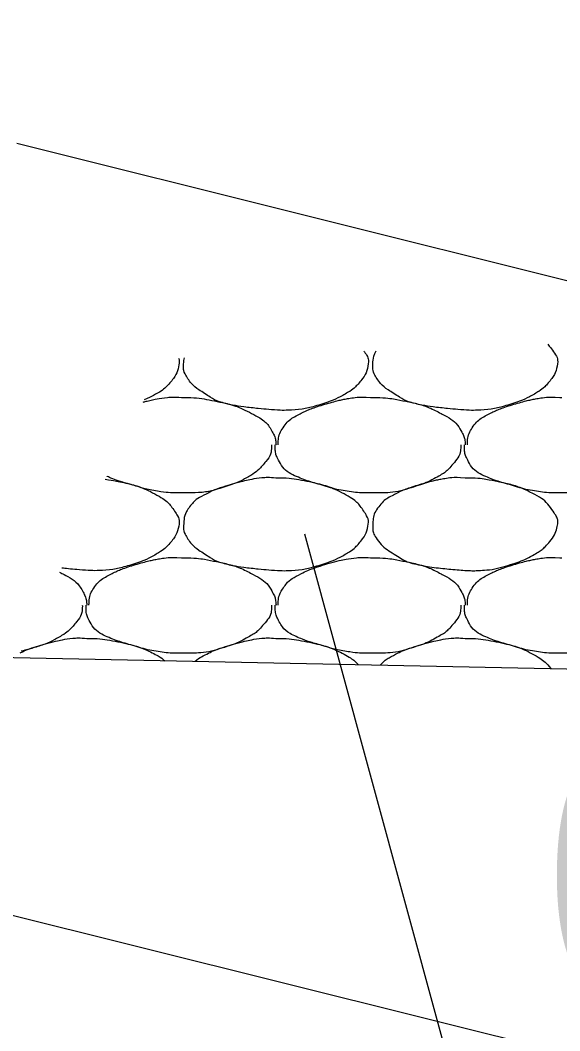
# Model space of a CAD drawing. Extents: x 1373719 to 1374161, y 379835 to 380167.
# Drawn here: x 1373799.665 to 1373800.979, y 380111.488 to 380113.95 of the extents above; entities that cross this region are included whole.
import ezdxf

# ---------------------------------------------------------------- set-up
doc = ezdxf.new("R2010")
doc.units = 0
for name, color, linetype in [('Agg Base Course Text', 7, 'Continuous'), ('Aggregate Base Course', 7, 'Continuous'), ('GREEN_TXT', 7, 'Continuous'), ('T_Drafting', 7, 'Continuous')]:
    doc.layers.add(name, color=color, linetype=linetype)

msp = doc.modelspace()

# ---------------------------------------------------------------- linework, layer by layer
for p, q in [((1373799.6567, 380113.6504), (1373815.6601, 380109.6495)), ((1373794.6889, 380112.4961), (1373805.1075, 380112.2877))]:
    msp.add_line(p, q)
at = {"layer": 'Agg Base Course Text'}
msp.add_lwpolyline([(1373803.3424, 380106.9809), (1373801.9153, 380106.9809), (1373800.3581, 380112.6981)], dxfattribs=at)
at = {"layer": 'Aggregate Base Course'}
for points, degree in [([(1373800.9495, 380113.1604), (1373800.9554, 380113.154), (1373800.9609, 380113.1468), (1373800.9719, 380113.1302), (1373800.975, 380113.1204), (1373800.9704, 380113.0948), (1373800.9616, 380113.0781), (1373800.9398, 380113.0537), (1373800.9315, 380113.0474), (1373800.9031, 380113.0312), (1373800.8852, 380113.0226), (1373800.8399, 380113.0083), (1373800.8144, 380113.0018), (1373800.7749, 380112.9993), (1373800.7616, 380112.9993), (1373800.7286, 380113.0015), (1373800.7088, 380113.0034), (1373800.6672, 380113.0079), (1373800.6457, 380113.0114), (1373800.6066, 380113.0204), (1373800.5914, 380113.0299), (1373800.5578, 380113.051), (1373800.5432, 380113.0619), (1373800.5242, 380113.0911), (1373800.5229, 380113.1017), (1373800.5241, 380113.1228), (1373800.526, 380113.134), (1373800.5315, 380113.1448)], 3), ([(1373800.0505, 380113.1269), (1373800.0521, 380113.1217), (1373800.0527, 380113.1166), (1373800.0488, 380113.0948), (1373800.04, 380113.0781), (1373800.0182, 380113.0537), (1373800.0099, 380113.0474), (1373799.9886, 380113.0353), (1373799.9777, 380113.0297), (1373799.9664, 380113.0248)], 3), ([(1373800.502, 380113.1437), (1373800.5032, 380113.1421), (1373800.5043, 380113.1404), (1373800.5111, 380113.1302), (1373800.5142, 380113.1204), (1373800.5096, 380113.0948), (1373800.5008, 380113.0781), (1373800.479, 380113.0537), (1373800.4707, 380113.0474), (1373800.4423, 380113.0312), (1373800.4244, 380113.0226), (1373800.3791, 380113.0083), (1373800.3536, 380113.0018), (1373800.3141, 380112.9993), (1373800.3008, 380112.9993), (1373800.2678, 380113.0015), (1373800.248, 380113.0034), (1373800.2064, 380113.0079), (1373800.1849, 380113.0114), (1373800.1458, 380113.0204), (1373800.1306, 380113.0299), (1373800.097, 380113.051), (1373800.0824, 380113.0619), (1373800.0634, 380113.0911), (1373800.0621, 380113.1017), (1373800.0629, 380113.117), (1373800.0635, 380113.1222), (1373800.0646, 380113.1274)], 3), ([(1373799.9638, 380113.0194), (1373799.9667, 380113.0202), (1373799.9697, 380113.021), (1373799.984, 380113.0247), (1373799.9953, 380113.0271), (1373800.0235, 380113.0316), (1373800.0405, 380113.0322), (1373800.0572, 380113.0307)], 3), ([(1373800.0572, 380113.0307), (1373800.059, 380113.0306), (1373800.0608, 380113.0309), (1373800.0626, 380113.0307)], 2), ([(1373800.0626, 380113.0307), (1373800.089, 380113.0311), (1373800.1155, 380113.0271), (1373800.1741, 380113.0152), (1373800.2037, 380113.0054), (1373800.2536, 380112.9787), (1373800.2695, 380112.9648), (1373800.2852, 380112.9356), (1373800.2869, 380112.9266), (1373800.2877, 380112.9167), (1373800.2878, 380112.9161), (1373800.2876, 380112.9155)], 3), ([(1373800.293, 380112.9155), (1373800.2931, 380112.9161), (1373800.293, 380112.9167), (1373800.293, 380112.9173), (1373800.2934, 380112.9325), (1373800.2977, 380112.9471), (1373800.3074, 380112.9605), (1373800.3173, 380112.9742), (1373800.3296, 380112.9821), (1373800.3434, 380112.9893), (1373800.3553, 380112.9955), (1373800.3669, 380113.0013), (1373800.3794, 380113.0055), (1373800.3973, 380113.0116), (1373800.4152, 380113.017), (1373800.4334, 380113.0217), (1373800.4448, 380113.0247), (1373800.4561, 380113.0271), (1373800.4676, 380113.0289), (1373800.4843, 380113.0316), (1373800.5013, 380113.0322), (1373800.518, 380113.0307)], 3), ([(1373800.518, 380113.0307), (1373800.5198, 380113.0306), (1373800.5216, 380113.0309), (1373800.5234, 380113.0307)], 2), ([(1373800.5234, 380113.0307), (1373800.5498, 380113.0311), (1373800.5763, 380113.0271), (1373800.6026, 380113.0217), (1373800.6349, 380113.0152), (1373800.6645, 380113.0054), (1373800.6944, 380112.9893), (1373800.7144, 380112.9787), (1373800.7303, 380112.9648), (1373800.7412, 380112.9443), (1373800.746, 380112.9356), (1373800.7477, 380112.9266), (1373800.7484, 380112.9173), (1373800.7485, 380112.9167), (1373800.7486, 380112.9161), (1373800.7484, 380112.9155)], 3), ([(1373800.7538, 380112.9155), (1373800.7539, 380112.9161), (1373800.7538, 380112.9167), (1373800.7538, 380112.9173), (1373800.7542, 380112.9325), (1373800.7585, 380112.9471), (1373800.7682, 380112.9605), (1373800.7781, 380112.9742), (1373800.7904, 380112.9821), (1373800.8042, 380112.9893), (1373800.8161, 380112.9955), (1373800.8277, 380113.0013), (1373800.8402, 380113.0055), (1373800.8581, 380113.0116), (1373800.876, 380113.017), (1373800.8942, 380113.0217), (1373800.9056, 380113.0247), (1373800.9169, 380113.0271), (1373800.9284, 380113.0289), (1373800.9451, 380113.0316), (1373800.9621, 380113.0322), (1373800.9788, 380113.0307)], 3), ([(1373800.9788, 380113.0307), (1373800.9806, 380113.0306), (1373800.9824, 380113.0309), (1373800.9842, 380113.0307)], 2), ([(1373800.2768, 380112.9155), (1373800.2769, 380112.9137), (1373800.2769, 380112.9119), (1373800.2762, 380112.8919), (1373800.2646, 380112.8761), (1373800.2435, 380112.8524), (1373800.2349, 380112.8458), (1373800.2065, 380112.8296), (1373800.1886, 380112.821), (1373800.1433, 380112.8067), (1373800.1178, 380112.7996), (1373800.08, 380112.7981), (1373800.0686, 380112.798), (1373800.0572, 380112.7985)], 3), ([(1373800.518, 380112.7985), (1373800.5156, 380112.7985), (1373800.5132, 380112.7985), (1373800.5108, 380112.7985), (1373800.491, 380112.7985), (1373800.4712, 380112.8004), (1373800.4514, 380112.8039), (1373800.4304, 380112.8077), (1373800.4103, 380112.8141), (1373800.3899, 380112.82), (1373800.3722, 380112.8251), (1373800.3552, 380112.8308), (1373800.338, 380112.8381), (1373800.319, 380112.8463), (1373800.3031, 380112.8601), (1373800.293, 380112.8795), (1373800.2879, 380112.8895), (1373800.2858, 380112.8997), (1373800.2858, 380112.9101), (1373800.2858, 380112.9119), (1373800.2858, 380112.9137), (1373800.2858, 380112.9155)], 3), ([(1373800.7376, 380112.9155), (1373800.7377, 380112.9137), (1373800.7377, 380112.9119), (1373800.7376, 380112.9101), (1373800.737, 380112.8919), (1373800.7254, 380112.8761), (1373800.7124, 380112.8615), (1373800.7043, 380112.8524), (1373800.6957, 380112.8458), (1373800.6854, 380112.8399), (1373800.6673, 380112.8296), (1373800.6494, 380112.821), (1373800.6296, 380112.8147), (1373800.6041, 380112.8067), (1373800.5786, 380112.7996), (1373800.5522, 380112.7985), (1373800.5408, 380112.7981), (1373800.5294, 380112.798), (1373800.518, 380112.7985)], 3), ([(1373800.9788, 380112.7985), (1373800.9764, 380112.7985), (1373800.974, 380112.7985), (1373800.9716, 380112.7985), (1373800.9518, 380112.7985), (1373800.932, 380112.8004), (1373800.9122, 380112.8039), (1373800.8912, 380112.8077), (1373800.8711, 380112.8141), (1373800.8507, 380112.82), (1373800.833, 380112.8251), (1373800.816, 380112.8308), (1373800.7988, 380112.8381), (1373800.7798, 380112.8463), (1373800.7639, 380112.8601), (1373800.7538, 380112.8795), (1373800.7487, 380112.8895), (1373800.7466, 380112.8997), (1373800.7466, 380112.9101), (1373800.7466, 380112.9119), (1373800.7466, 380112.9137), (1373800.7466, 380112.9155)], 3), ([(1373801.1984, 380112.9155), (1373801.1985, 380112.9137), (1373801.1985, 380112.9119), (1373801.1984, 380112.9101), (1373801.1978, 380112.8919), (1373801.1862, 380112.8761), (1373801.1732, 380112.8615), (1373801.1651, 380112.8524), (1373801.1565, 380112.8458), (1373801.1462, 380112.8399), (1373801.1281, 380112.8296), (1373801.1102, 380112.821), (1373801.0904, 380112.8147), (1373801.0649, 380112.8067), (1373801.0394, 380112.7996), (1373801.013, 380112.7985), (1373801.0016, 380112.7981), (1373800.9902, 380112.798), (1373800.9788, 380112.7985)], 3), ([(1373799.8718, 380112.8315), (1373799.8832, 380112.8299), (1373799.8946, 380112.8279), (1373799.9383, 380112.819), (1373799.9679, 380112.8092), (1373800.0178, 380112.7825), (1373800.0314, 380112.768), (1373800.0503, 380112.7396), (1373800.0534, 380112.7298), (1373800.0488, 380112.7042), (1373800.04, 380112.6875), (1373800.0182, 380112.6631), (1373800.0099, 380112.6568), (1373799.9815, 380112.6406), (1373799.9636, 380112.632), (1373799.9183, 380112.6177), (1373799.8928, 380112.6112), (1373799.8533, 380112.6087), (1373799.84, 380112.6087), (1373799.807, 380112.6109), (1373799.7872, 380112.6128), (1373799.7669, 380112.615), (1373799.7664, 380112.6151), (1373799.7659, 380112.6151)], 3), ([(1373800.0572, 380112.7985), (1373800.0548, 380112.7985), (1373800.0524, 380112.7985), (1373800.0302, 380112.7985), (1373800.0104, 380112.8004), (1373799.9696, 380112.8077), (1373799.9495, 380112.8141), (1373799.9114, 380112.8251), (1373799.8944, 380112.8308), (1373799.8766, 380112.8384), (1373799.876, 380112.8387), (1373799.8755, 380112.8389)], 3), ([(1373800.2876, 380112.8345), (1373800.314, 380112.8349), (1373800.3405, 380112.8309), (1373800.3991, 380112.819), (1373800.4287, 380112.8092), (1373800.4786, 380112.7825), (1373800.4922, 380112.768), (1373800.5111, 380112.7396), (1373800.5142, 380112.7298), (1373800.5096, 380112.7042), (1373800.5008, 380112.6875), (1373800.479, 380112.6631), (1373800.4707, 380112.6568), (1373800.4423, 380112.6406), (1373800.4244, 380112.632), (1373800.3791, 380112.6177), (1373800.3536, 380112.6112), (1373800.3141, 380112.6087), (1373800.3008, 380112.6087), (1373800.2678, 380112.6109), (1373800.248, 380112.6128), (1373800.2064, 380112.6173), (1373800.1849, 380112.6208), (1373800.1458, 380112.6298), (1373800.1306, 380112.6393), (1373800.097, 380112.6604), (1373800.0824, 380112.6713), (1373800.0634, 380112.7005), (1373800.0621, 380112.7111), (1373800.0635, 380112.7357), (1373800.0666, 380112.7505), (1373800.0877, 380112.7784), (1373800.0992, 380112.7859), (1373800.1249, 380112.7993), (1373800.1365, 380112.8051), (1373800.1669, 380112.8154), (1373800.1848, 380112.8208), (1373800.2144, 380112.8285), (1373800.2257, 380112.8309), (1373800.2539, 380112.8354), (1373800.2709, 380112.836), (1373800.2876, 380112.8345)], 3), ([(1373800.7484, 380112.8345), (1373800.7748, 380112.8349), (1373800.8013, 380112.8309), (1373800.8276, 380112.8255), (1373800.8599, 380112.819), (1373800.8895, 380112.8092), (1373800.9194, 380112.7931), (1373800.9394, 380112.7825), (1373800.953, 380112.768), (1373800.9662, 380112.7481), (1373800.9719, 380112.7396), (1373800.975, 380112.7298), (1373800.9734, 380112.7211), (1373800.9704, 380112.7042), (1373800.9616, 380112.6875), (1373800.9482, 380112.6725), (1373800.9398, 380112.6631), (1373800.9315, 380112.6568), (1373800.9212, 380112.6509), (1373800.9031, 380112.6406), (1373800.8852, 380112.632), (1373800.8654, 380112.6257), (1373800.8399, 380112.6177), (1373800.8144, 380112.6112), (1373800.788, 380112.6095), (1373800.7749, 380112.6087), (1373800.7616, 380112.6087), (1373800.7484, 380112.6095), (1373800.7286, 380112.6109), (1373800.7088, 380112.6128), (1373800.689, 380112.6149), (1373800.6672, 380112.6173), (1373800.6457, 380112.6208), (1373800.6242, 380112.6257), (1373800.6066, 380112.6298), (1373800.5914, 380112.6393), (1373800.5756, 380112.6491), (1373800.5578, 380112.6604), (1373800.5432, 380112.6713), (1373800.5306, 380112.6905), (1373800.5242, 380112.7005), (1373800.5229, 380112.7111), (1373800.5234, 380112.7211), (1373800.5243, 380112.7357), (1373800.5274, 380112.7505), (1373800.5378, 380112.7643), (1373800.5485, 380112.7784), (1373800.56, 380112.7859), (1373800.5738, 380112.7931), (1373800.5857, 380112.7993), (1373800.5973, 380112.8051), (1373800.6098, 380112.8093), (1373800.6277, 380112.8154), (1373800.6456, 380112.8208), (1373800.6638, 380112.8255), (1373800.6752, 380112.8285), (1373800.6865, 380112.8309), (1373800.698, 380112.8327), (1373800.7147, 380112.8354), (1373800.7317, 380112.836), (1373800.7484, 380112.8345)], 3), ([(1373799.8322, 380112.5249), (1373799.8323, 380112.5255), (1373799.8322, 380112.5261), (1373799.8322, 380112.5267), (1373799.8326, 380112.5419), (1373799.8369, 380112.5565), (1373799.8466, 380112.5699), (1373799.8565, 380112.5836), (1373799.8688, 380112.5915), (1373799.8826, 380112.5987), (1373799.8945, 380112.6049), (1373799.9061, 380112.6107), (1373799.9186, 380112.6149), (1373799.9365, 380112.621), (1373799.9544, 380112.6264), (1373799.9726, 380112.6311), (1373799.984, 380112.6341), (1373799.9953, 380112.6365), (1373800.0068, 380112.6383), (1373800.0235, 380112.641), (1373800.0405, 380112.6416), (1373800.0572, 380112.6401)], 3), ([(1373800.0572, 380112.6401), (1373800.059, 380112.64), (1373800.0608, 380112.6403), (1373800.0626, 380112.6401)], 2), ([(1373800.0626, 380112.6401), (1373800.089, 380112.6405), (1373800.1155, 380112.6365), (1373800.1418, 380112.6311), (1373800.1741, 380112.6246), (1373800.2037, 380112.6148), (1373800.2336, 380112.5987), (1373800.2536, 380112.5881), (1373800.2695, 380112.5742), (1373800.2804, 380112.5537), (1373800.2852, 380112.545), (1373800.2869, 380112.536), (1373800.2876, 380112.5267), (1373800.2877, 380112.5261), (1373800.2878, 380112.5255), (1373800.2876, 380112.5249)], 3), ([(1373800.293, 380112.5249), (1373800.2931, 380112.5255), (1373800.293, 380112.5261), (1373800.2934, 380112.5419), (1373800.2977, 380112.5565), (1373800.3173, 380112.5836), (1373800.3296, 380112.5915), (1373800.3553, 380112.6049), (1373800.3669, 380112.6107), (1373800.3973, 380112.621), (1373800.4152, 380112.6264), (1373800.4448, 380112.6341), (1373800.4561, 380112.6365), (1373800.4843, 380112.641), (1373800.5013, 380112.6416), (1373800.518, 380112.6401)], 3), ([(1373800.518, 380112.6401), (1373800.5198, 380112.64), (1373800.5216, 380112.6403), (1373800.5234, 380112.6401)], 2), ([(1373800.5234, 380112.6401), (1373800.5498, 380112.6405), (1373800.5763, 380112.6365), (1373800.6026, 380112.6311), (1373800.6349, 380112.6246), (1373800.6645, 380112.6148), (1373800.6944, 380112.5987), (1373800.7144, 380112.5881), (1373800.7303, 380112.5742), (1373800.7412, 380112.5537), (1373800.746, 380112.545), (1373800.7477, 380112.536), (1373800.7484, 380112.5267), (1373800.7485, 380112.5261), (1373800.7486, 380112.5255), (1373800.7484, 380112.5249)], 3), ([(1373800.7538, 380112.5249), (1373800.7539, 380112.5255), (1373800.7538, 380112.5261), (1373800.7538, 380112.5267), (1373800.7542, 380112.5419), (1373800.7585, 380112.5565), (1373800.7682, 380112.5699), (1373800.7781, 380112.5836), (1373800.7904, 380112.5915), (1373800.8042, 380112.5987), (1373800.8161, 380112.6049), (1373800.8277, 380112.6107), (1373800.8402, 380112.6149), (1373800.8581, 380112.621), (1373800.876, 380112.6264), (1373800.8942, 380112.6311), (1373800.9056, 380112.6341), (1373800.9169, 380112.6365), (1373800.9284, 380112.6383), (1373800.9451, 380112.641), (1373800.9621, 380112.6416), (1373800.9788, 380112.6401)], 3), ([(1373800.9788, 380112.6401), (1373800.9806, 380112.64), (1373800.9824, 380112.6403), (1373800.9842, 380112.6401)], 2), ([(1373799.7608, 380112.6048), (1373799.7648, 380112.6029), (1373799.7688, 380112.6009), (1373799.7928, 380112.5881), (1373799.8087, 380112.5742), (1373799.8244, 380112.545), (1373799.8261, 380112.536), (1373799.8269, 380112.5261), (1373799.827, 380112.5255), (1373799.8268, 380112.5249)], 3), ([(1373799.816, 380112.5249), (1373799.8161, 380112.5231), (1373799.8161, 380112.5213), (1373799.8154, 380112.5013), (1373799.8038, 380112.4855), (1373799.7827, 380112.4618), (1373799.7741, 380112.4552), (1373799.7457, 380112.439), (1373799.7278, 380112.4304), (1373799.6943, 380112.4198), (1373799.6806, 380112.4158), (1373799.6668, 380112.4128)], 3), ([(1373800.0572, 380112.4079), (1373800.0548, 380112.4079), (1373800.0524, 380112.4079), (1373800.05, 380112.4079), (1373800.0302, 380112.4079), (1373800.0104, 380112.4098), (1373799.9906, 380112.4133), (1373799.9696, 380112.4171), (1373799.9495, 380112.4235), (1373799.9291, 380112.4294), (1373799.9114, 380112.4345), (1373799.8944, 380112.4402), (1373799.8772, 380112.4475), (1373799.8582, 380112.4557), (1373799.8423, 380112.4695), (1373799.8322, 380112.4889), (1373799.8271, 380112.4989), (1373799.825, 380112.5091), (1373799.825, 380112.5195), (1373799.825, 380112.5213), (1373799.825, 380112.5231), (1373799.825, 380112.5249)], 3), ([(1373800.2768, 380112.5249), (1373800.2769, 380112.5231), (1373800.2769, 380112.5213), (1373800.2768, 380112.5195), (1373800.2762, 380112.5013), (1373800.2646, 380112.4855), (1373800.2516, 380112.4709), (1373800.2435, 380112.4618), (1373800.2349, 380112.4552), (1373800.2246, 380112.4493), (1373800.2065, 380112.439), (1373800.1886, 380112.4304), (1373800.1688, 380112.4241), (1373800.1433, 380112.4161), (1373800.1178, 380112.409), (1373800.0914, 380112.4079), (1373800.08, 380112.4075), (1373800.0686, 380112.4074), (1373800.0572, 380112.4079)], 3), ([(1373800.518, 380112.4079), (1373800.5156, 380112.4079), (1373800.5132, 380112.4079), (1373800.491, 380112.4079), (1373800.4712, 380112.4098), (1373800.4304, 380112.4171), (1373800.4103, 380112.4235), (1373800.3722, 380112.4345), (1373800.3552, 380112.4402), (1373800.319, 380112.4557), (1373800.3031, 380112.4695), (1373800.2879, 380112.4989), (1373800.2858, 380112.5091), (1373800.2858, 380112.5213), (1373800.2858, 380112.5231), (1373800.2858, 380112.5249)], 3), ([(1373800.7376, 380112.5249), (1373800.7377, 380112.5231), (1373800.7377, 380112.5213), (1373800.7376, 380112.5195), (1373800.737, 380112.5013), (1373800.7254, 380112.4855), (1373800.7124, 380112.4709), (1373800.7043, 380112.4618), (1373800.6957, 380112.4552), (1373800.6854, 380112.4493), (1373800.6673, 380112.439), (1373800.6494, 380112.4304), (1373800.6296, 380112.4241), (1373800.6041, 380112.4161), (1373800.5786, 380112.409), (1373800.5522, 380112.4079), (1373800.5408, 380112.4075), (1373800.5294, 380112.4074), (1373800.518, 380112.4079)], 3), ([(1373800.9788, 380112.4079), (1373800.9764, 380112.4079), (1373800.974, 380112.4079), (1373800.9716, 380112.4079), (1373800.9518, 380112.4079), (1373800.932, 380112.4098), (1373800.9122, 380112.4133), (1373800.8912, 380112.4171), (1373800.8711, 380112.4235), (1373800.8507, 380112.4294), (1373800.833, 380112.4345), (1373800.816, 380112.4402), (1373800.7988, 380112.4475), (1373800.7798, 380112.4557), (1373800.7639, 380112.4695), (1373800.7538, 380112.4889), (1373800.7487, 380112.4989), (1373800.7466, 380112.5091), (1373800.7466, 380112.5195), (1373800.7466, 380112.5213), (1373800.7466, 380112.5231), (1373800.7466, 380112.5249)], 3), ([(1373801.1984, 380112.5249), (1373801.1985, 380112.5231), (1373801.1985, 380112.5213), (1373801.1984, 380112.5195), (1373801.1978, 380112.5013), (1373801.1862, 380112.4855), (1373801.1732, 380112.4709), (1373801.1651, 380112.4618), (1373801.1565, 380112.4552), (1373801.1462, 380112.4493), (1373801.1281, 380112.439), (1373801.1102, 380112.4304), (1373801.0904, 380112.4241), (1373801.0649, 380112.4161), (1373801.0394, 380112.409), (1373801.013, 380112.4079), (1373801.0016, 380112.4075), (1373800.9902, 380112.4074), (1373800.9788, 380112.4079)], 3), ([(1373799.665, 380112.409), (1373799.6726, 380112.4127), (1373799.6802, 380112.416), (1373799.7061, 380112.4248), (1373799.724, 380112.4302), (1373799.7536, 380112.4379), (1373799.7649, 380112.4403), (1373799.7931, 380112.4448), (1373799.8101, 380112.4454), (1373799.8268, 380112.4439)], 3), ([(1373799.8268, 380112.4439), (1373799.8532, 380112.4443), (1373799.8797, 380112.4403), (1373799.9383, 380112.4284), (1373799.9679, 380112.4186), (1373800.005, 380112.3987), (1373800.0113, 380112.3944), (1373800.0172, 380112.3895)], 3), ([(1373800.0905, 380112.388), (1373800.0974, 380112.3939), (1373800.1048, 380112.3983), (1373800.1249, 380112.4087), (1373800.1365, 380112.4145), (1373800.1669, 380112.4248), (1373800.1848, 380112.4302), (1373800.2144, 380112.4379), (1373800.2257, 380112.4403), (1373800.2539, 380112.4448), (1373800.2709, 380112.4454), (1373800.2876, 380112.4439)], 3), ([(1373800.2876, 380112.4439), (1373800.314, 380112.4443), (1373800.3405, 380112.4403), (1373800.3991, 380112.4284), (1373800.4287, 380112.4186), (1373800.4701, 380112.3964), (1373800.4795, 380112.389), (1373800.4879, 380112.3801)], 3), ([(1373800.5421, 380112.379), (1373800.5515, 380112.3898), (1373800.5618, 380112.3963), (1373800.5857, 380112.4087), (1373800.5973, 380112.4145), (1373800.6277, 380112.4248), (1373800.6456, 380112.4302), (1373800.6752, 380112.4379), (1373800.6865, 380112.4403), (1373800.7147, 380112.4448), (1373800.7317, 380112.4454), (1373800.7484, 380112.4439)], 3), ([(1373800.7484, 380112.4439), (1373800.7748, 380112.4443), (1373800.8013, 380112.4403), (1373800.8599, 380112.4284), (1373800.8895, 380112.4186), (1373800.9347, 380112.3944), (1373800.9462, 380112.384), (1373800.9567, 380112.3707)], 3)]:
    msp.add_open_spline(points, degree=degree, dxfattribs=at)
at = {"layer": 'T_Drafting'}
msp.add_lwpolyline([(1373727.6311, 380106.5635), (1373744.1772, 380106.4873), (1373763.0939, 380108.6541), (1373773.2293, 380112.614), (1373774.6702, 380112.615), (1373784.4959, 380112.9026), (1373794.6725, 380112.6885), (1373796.2473, 380112.6154), (1373805.3323, 380110.3529), (1373813.633, 380112.9085), (1373828.5614, 380113.95), (1373844.6671, 380113.95)], dxfattribs=at)

# ---------------------------------------------------------------- texts
at = {"layer": 'GREEN_TXT'}
msp.add_text("0.02'/'", height=0.65, rotation=359.98, dxfattribs=at).set_placement((1373800.9377, 380111.5414))

doc.saveas('drawing.dxf')
